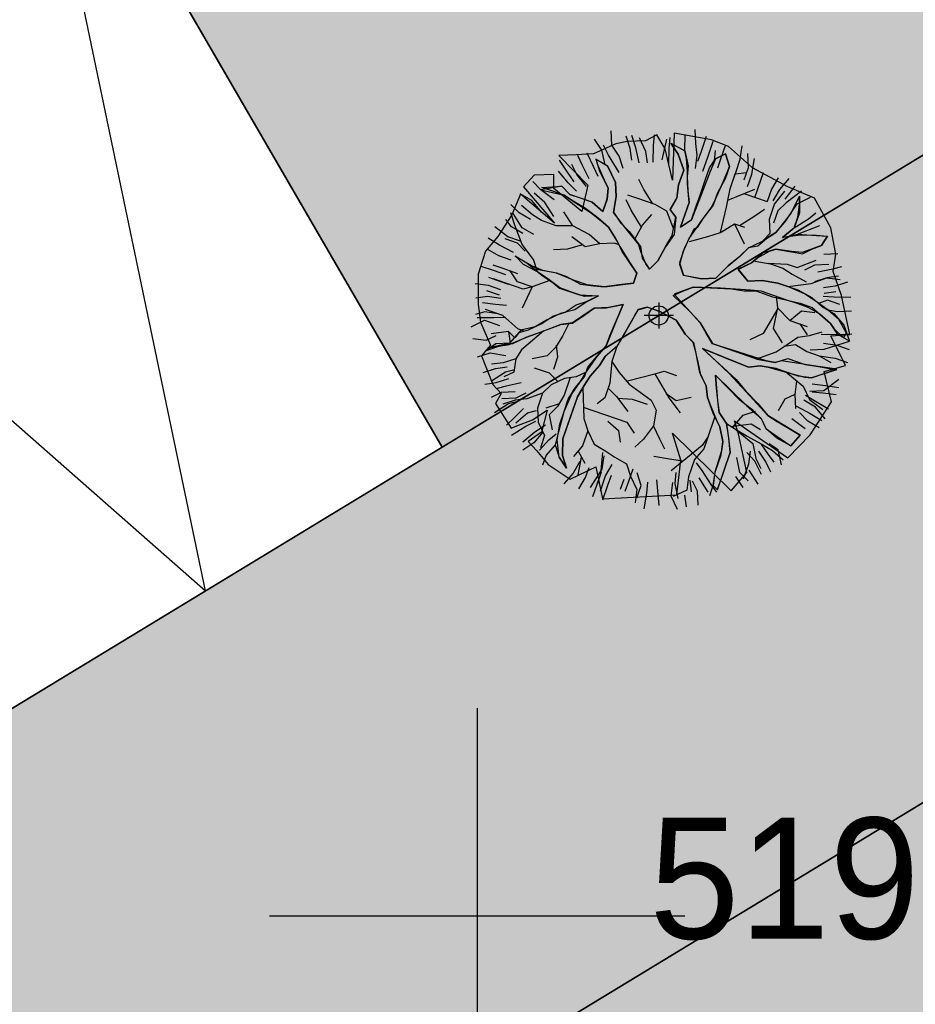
# Model space of a CAD drawing. Header units: millimetres. Extents: x 767170 to 66149698, y -983507 to 2493658.
# Tile 697 of 1056: x 5063778 to 5070248, y -610374 to -603257. Entities that reach past the tile are written whole.
import ezdxf

# ---------------------------------------------------------------- set-up
doc = ezdxf.new("R2010")
doc.units = ezdxf.units.MM
doc.layers.add('(001) Сетка', color=92, linetype='Continuous')
doc.layers.add('(004) Точки рельефа', color=7, linetype='Continuous')
doc.styles.add('D-431', font='txt')

# ---------------------------------------------------------------- blocks, each defined once
blk = doc.blocks.new('Setka')
at = {"layer": '(001) Сетка'}
for p, q in [((0, 1.5), (0, -1.5)), ((-1.5, 0), (1.5, 0))]:
    blk.add_line(p, q, dxfattribs=at)
blk = doc.blocks.new('A$C05d28b1e')
at = {"layer": '(001) Сетка', "xscale": 1000, "yscale": 1000, "zscale": 1000}
blk.add_blockref('Setka', (-115665, -12169), dxfattribs=at)
at = {"layer": '(004) Точки рельефа', "linetype": 'ByBlock', "insert": (-114746.3, -11904.4), "char_height": 875, "attachment_point": 4, "style": 'D-431'}
blk.add_mtext(' 519.00', dxfattribs=at)
blk = doc.blocks.new('AUDIT_I_000527131450-3')
at = {"color": 0, "linetype": 'Continuous'}
for p, q in [((-0.105, 1.993), (0.091, 2.242)), ((0.091, 2.242), (0.05, 2.024)), ((0.469, 2.195), (0.531, 2.211)), ((0.531, 2.055), (0.469, 2.195)), ((0.531, 2.211), (0.656, 2.071)), ((-0.944, 2.024), (-0.788, 2.087)), ((-0.851, 1.683), (-0.944, 2.024)), ((-0.788, 2.087), (-0.695, 1.652)), ((-0.121, 1.916), (-0.105, 1.993)), ((0.05, 2.024), (0.019, 1.869)), ((0.578, 1.993), (0.531, 2.055)), ((0.64, 1.838), (0.578, 1.993)), ((0.656, 2.071), (0.718, 1.916)), ((-0.136, 1.745), (-0.121, 1.916)), ((0.019, 1.869), (-0.028, 1.59)), ((0.718, 1.916), (0.764, 1.761)), ((0.687, 1.725), (0.64, 1.838)), ((0.764, 1.761), (0.811, 1.59)), ((-0.757, 1.59), (-0.851, 1.683)), ((-0.695, 1.652), (-0.509, 1.311)), ((-0.152, 1.466), (-0.136, 1.745)), ((0.687, 1.578), (0.687, 1.725)), ((-0.726, 1.528), (-0.757, 1.59)), ((-0.664, 1.373), (-0.726, 1.528)), ((-0.074, 1.528), (-0.09, 1.419)), ((-0.028, 1.59), (-0.074, 1.528)), ((0.671, 1.404), (0.687, 1.578)), ((0.811, 1.59), (0.826, 1.373)), ((1.339, 1.497), (1.416, 1.59)), ((1.416, 1.59), (1.541, 1.621)), ((1.541, 1.621), (1.509, 1.497)), ((-0.167, 1.373), (-0.152, 1.466)), ((-0.09, 1.419), (-0.105, 0.752)), ((0.653, 1.241), (0.671, 1.404)), ((1.23, 1.279), (1.25, 1.41)), ((1.25, 1.41), (1.339, 1.497)), ((1.509, 1.497), (1.452, 1.32)), ((-1.689, 1.311), (-1.72, 1.373)), ((-1.72, 1.373), (-1.254, 1.373)), ((-1.534, 1.279), (-1.689, 1.311)), ((-1.254, 1.373), (-1.09, 1.297)), ((-1.09, 1.297), (-0.944, 1.217)), ((-0.447, 0.907), (-0.664, 1.373)), ((-0.509, 1.311), (-0.373, 1.056)), ((-0.229, 1.248), (-0.167, 1.373)), ((0.826, 1.373), (0.826, 1.248)), ((1.452, 1.32), (1.354, 1.124)), ((-1.267, 1.27), (-1.534, 1.279)), ((-1.161, 1.248), (-1.267, 1.27)), ((-1.006, 1.155), (-1.161, 1.248)), ((-0.944, 1.217), (-0.851, 1.093)), ((-0.217, 1.015), (-0.229, 1.248)), ((0.656, 1.031), (0.653, 1.241)), ((0.826, 1.248), (0.795, 1.062)), ((1.199, 1.093), (1.23, 1.279)), ((1.354, 1.124), (1.509, 1.217)), ((1.509, 1.217), (1.643, 1.217)), ((1.643, 1.217), (1.789, 1.186)), ((1.789, 1.186), (1.882, 1.155)), ((-0.944, 1.093), (-1.006, 1.155)), ((-0.804, 0.969), (-0.944, 1.093)), ((-0.851, 1.093), (-0.587, 0.969)), ((-0.373, 1.056), (-0.291, 0.871)), ((0.795, 1.062), (0.733, 0.907)), ((1.152, 1.031), (1.199, 1.093)), ((1.542, 1.083), (1.385, 1.031)), ((1.665, 1.124), (1.542, 1.083)), ((1.773, 1.14), (1.665, 1.124)), ((1.882, 1.155), (1.773, 1.14)), ((-0.726, 0.907), (-0.804, 0.969)), ((-0.587, 0.969), (-0.447, 0.907)), ((-0.198, 0.659), (-0.217, 1.015)), ((0.608, 0.903), (0.656, 1.031)), ((1.028, 0.923), (1.152, 1.031)), ((1.308, 0.969), (1.16, 0.881)), ((1.385, 1.031), (1.308, 0.969)), ((-0.602, 0.845), (-0.726, 0.907)), ((-0.499, 0.741), (-0.602, 0.845)), ((-0.291, 0.871), (-0.198, 0.659)), ((0.582, 0.755), (0.608, 0.903)), ((0.733, 0.907), (0.826, 0.752)), ((0.888, 0.814), (0.951, 0.876)), ((0.951, 0.876), (1.028, 0.923)), ((1.16, 0.881), (1.106, 0.783)), ((-0.369, 0.659), (-0.499, 0.741)), ((-0.105, 0.752), (-0.012, 0.643)), ((0.537, 0.594), (0.582, 0.755)), ((0.826, 0.752), (0.888, 0.814)), ((0.982, 0.721), (0.826, 0.628)), ((1.106, 0.783), (0.982, 0.721)), ((-0.295, 0.616), (-0.369, 0.659)), ((-0.167, 0.535), (-0.295, 0.616)), ((-0.012, 0.643), (0.085, 0.528)), ((0.489, 0.433), (0.537, 0.594)), ((0.826, 0.628), (0.64, 0.535)), ((-0.105, 0.41), (-0.167, 0.535)), ((0.085, 0.528), (0.17, 0.369)), ((0.64, 0.535), (0.578, 0.379)), ((-0.043, 0.333), (-0.105, 0.41)), ((0.17, 0.369), (0.282, 0.127)), ((0.454, 0.317), (0.489, 0.433)), ((0.578, 0.379), (0.562, 0.271)), ((0.019, 0.255), (-0.043, 0.333)), ((0.034, 0.147), (0.019, 0.255)), ((0.376, 0.224), (0.454, 0.317)), ((0.562, 0.271), (0.547, 0.162)), ((1.525, 0.224), (1.696, 0.24)), ((1.696, 0.24), (1.867, 0.255)), ((1.867, 0.255), (1.944, 0.255)), ((1.944, 0.255), (2.068, 0.162)), ((0.05, 0.038), (0.034, 0.147)), ((0.282, 0.127), (0.376, 0.224)), ((0.547, 0.162), (0.655, 0.081)), ((0.982, 0.084), (1.261, 0.162)), ((1.261, 0.162), (1.409, 0.211)), ((1.409, 0.211), (1.525, 0.224)), ((2.068, 0.162), (1.975, 0.069)), ((0.05, -0.117), (0.05, 0.038)), ((0.655, 0.081), (0.811, 0.069)), ((0.811, 0.069), (0.982, 0.084)), ((1.199, 0.038), (1.075, -0.055)), ((1.812, 0.06), (1.199, 0.038)), ((1.975, 0.069), (1.812, 0.06)), ((0.968, -0.098), (0.795, -0.148)), ((1.168, -0.148), (0.968, -0.098)), ((1.075, -0.055), (1.385, -0.055)), ((1.385, -0.055), (1.587, -0.148)), ((-0.312, -0.267), (-0.097, -0.226)), ((-0.097, -0.226), (-0.012, -0.21)), ((-0.012, -0.21), (0.05, -0.117)), ((0.609, -0.179), (0.485, -0.241)), ((0.795, -0.148), (0.609, -0.179)), ((1.23, -0.241), (1.168, -0.148)), ((1.385, -0.21), (1.23, -0.241)), ((1.541, -0.241), (1.385, -0.21)), ((1.587, -0.148), (1.727, -0.195)), ((1.727, -0.195), (1.867, -0.257)), ((-0.664, -0.397), (-0.483, -0.299)), ((-0.483, -0.299), (-0.312, -0.267)), ((0.485, -0.241), (0.531, -0.304)), ((0.531, -0.304), (0.64, -0.397)), ((1.727, -0.241), (1.541, -0.241)), ((1.882, -0.366), (1.727, -0.241)), ((1.867, -0.257), (1.944, -0.304)), ((1.944, -0.304), (1.975, -0.49)), ((-2.062, -0.397), (-1.937, -0.49)), ((-1.968, -0.521), (-2.062, -0.397)), ((-0.944, -0.49), (-0.866, -0.459)), ((-0.866, -0.459), (-0.788, -0.428)), ((-0.788, -0.428), (-0.664, -0.397)), ((-0.54, -0.428), (-0.695, -0.49)), ((-0.214, -0.412), (-0.54, -0.428)), ((-0.012, -0.397), (-0.214, -0.412)), ((-0.114, -0.574), (-0.012, -0.397)), ((0.267, -0.366), (0.19, -0.521)), ((0.392, -0.366), (0.267, -0.366)), ((0.485, -0.49), (0.392, -0.366)), ((0.64, -0.397), (0.723, -0.46)), ((0.723, -0.46), (0.86, -0.681)), ((1.975, -0.49), (1.882, -0.366)), ((-1.844, -0.614), (-1.968, -0.521)), ((-1.937, -0.49), (-1.751, -0.552)), ((-1.751, -0.552), (-1.223, -0.552)), ((-1.223, -0.552), (-1.068, -0.521)), ((-1.052, -0.583), (-1.208, -0.629)), ((-1.068, -0.521), (-0.944, -0.49)), ((-0.913, -0.552), (-1.052, -0.583)), ((-0.695, -0.49), (-0.913, -0.552)), ((-0.167, -0.707), (-0.114, -0.574)), ((0.19, -0.521), (0.112, -0.676)), ((0.624, -0.661), (0.485, -0.49)), ((-1.689, -0.629), (-1.844, -0.614)), ((-1.441, -0.645), (-1.689, -0.629)), ((-1.208, -0.629), (-1.441, -0.645)), ((0.112, -0.676), (0.066, -0.878)), ((0.698, -0.741), (0.624, -0.661)), ((0.86, -0.681), (0.982, -0.862)), ((-0.416, -0.893), (-0.292, -0.8)), ((-0.292, -0.8), (-0.167, -0.707)), ((-0.109, -0.805), (-0.258, -0.919)), ((-0.012, -0.707), (-0.109, -0.805)), ((-0.074, -0.924), (-0.012, -0.707)), ((0.795, -0.862), (0.698, -0.741)), ((-0.478, -1.017), (-0.416, -0.893)), ((-0.258, -0.919), (-0.357, -1.064)), ((-0.074, -1.173), (-0.074, -0.924)), ((0.066, -0.878), (0.066, -1.048)), ((0.826, -0.94), (0.795, -0.862)), ((0.982, -0.862), (1.168, -0.893)), ((1.168, -0.893), (1.323, -0.955)), ((-0.616, -1.184), (-0.478, -1.017)), ((0.066, -1.048), (0.081, -1.266)), ((0.888, -1.111), (0.826, -0.94)), ((1.106, -0.986), (0.951, -0.986)), ((0.951, -0.986), (1.013, -1.142)), ((1.23, -1.017), (1.106, -0.986)), ((1.308, -1.095), (1.23, -1.017)), ((1.323, -0.955), (1.478, -1.111)), ((-0.357, -1.064), (-0.478, -1.188)), ((0.951, -1.359), (0.888, -1.111)), ((1.013, -1.142), (1.013, -1.421)), ((1.447, -1.219), (1.308, -1.095)), ((1.478, -1.111), (1.509, -1.266)), ((-0.757, -1.359), (-0.616, -1.184)), ((-0.478, -1.188), (-0.602, -1.297)), ((-0.043, -1.266), (-0.074, -1.173)), ((0.003, -1.421), (-0.043, -1.266)), ((0.081, -1.266), (0.058, -1.427)), ((1.509, -1.266), (1.447, -1.219)), ((-0.903, -1.519), (-0.757, -1.359)), ((-0.602, -1.297), (-0.695, -1.444)), ((0.982, -1.483), (0.951, -1.359)), ((-0.882, -1.514), (-1.006, -1.716)), ((-0.757, -1.576), (-0.882, -1.514)), ((-0.695, -1.444), (-0.804, -1.483)), ((-0.804, -1.483), (-0.757, -1.576)), ((0.081, -1.638), (0.003, -1.421)), ((0.058, -1.427), (0.066, -1.561)), ((0.951, -1.762), (0.982, -1.483)), ((1.013, -1.421), (1.075, -1.545)), ((-1.006, -1.716), (-0.903, -1.519)), ((0.066, -1.561), (0.109, -1.787)), ((1.075, -1.545), (0.951, -1.762)), ((0.109, -1.787), (0.081, -1.638))]:
    blk.add_line(p, q, dxfattribs=at)
blk = doc.blocks.new('darax 2')
at = {"linetype": 'Continuous'}
h = blk.add_hatch(color=96, dxfattribs=at)
h.set_gradient(color1=(8, 126, 2), color2=(13, 201, 3), one_color=1, tint=0.4, name='SPHERICAL')
h.paths.add_polyline_path([(-1457, 1154), (-1549, 933), (-1696, 707), (-1827, 551), (-1905, 308), (-1905, -13), (-1879, -196), (-1775, -439), (-1870, -552), (-1749, -855), (-1662, -951), (-1722, -1055), (-1557, -1316), (-1496, -1290), (-1331, -1229), (-1175, -1125), (-1236, -1359), (-1375, -1455), (-1288, -1550), (-1166, -1698), (-932, -1854), (-662, -1724), (-593, -2062), (190, -2019), (233, -1654), (146, -1368), (763, -1975), (928, -1784), (841, -1376), (798, -1237), (1363, -1628), (1598, -1385), (1823, -1038), (1745, -717), (1971, -656), (1815, -343), (2015, -326), (1928, 82), (1841, 336), (1867, 518), (1815, 796), (1641, 1109), (1363, 1230), (989, 1430), (737, 1656), (555, 1725), (164, 1795), (146, 1300), (68, 1630), (-19, 1777), (-141, 1716), (-332, 1708), (-453, 1682), (-688, 1578), (-871, 1569), (-1053, 1560), (-749, 1248), (-810, 970), (-1105, 1213), (-1105, 1361), (-1314, 1352), (-1427, 1230), (-1097, 848)])
at = {"color": 96, "linetype": 'Continuous', "true_color": 0x047302}
for p, q in [((-493, 1670), (-500, 1819)), ((-240, 1641), (-282, 1772)), ((-56, 1665), (-46, 1778)), ((276, 1608), (278, 1783)), ((390, 1686), (383, 1835)), ((-599, 1618), (-676, 1733)), ((-529, 1565), (-581, 1671)), ((-416, 1555), (-493, 1670)), ((-301, 1633), (-343, 1764)), ((-135, 1604), (-204, 1745)), ((-58, 1490), (-56, 1665)), ((38, 1515), (85, 1733)), ((110, 1637), (120, 1750)), ((205, 1574), (128, 1689)), ((128, 1689), (276, 1608)), ((406, 1563), (390, 1686)), ((450, 1606), (505, 1763)), ((520, 1553), (574, 1710)), ((659, 1534), (705, 1665)), ((860, 1523), (880, 1663)), ((-802, 1455), (-853, 1560)), ((-688, 1445), (-756, 1585)), ((-566, 1461), (-599, 1618)), ((-418, 1380), (-529, 1565)), ((-285, 1510), (-301, 1633)), ((-207, 1483), (-240, 1641)), ((-119, 1482), (-135, 1604)), ((108, 1462), (110, 1637)), ((264, 1407), (205, 1574)), ((276, 1608), (309, 1451)), ((387, 1423), (406, 1563)), ((414, 1502), (450, 1606)), ((589, 1500), (599, 1613)), ((598, 1526), (704, 1577)), ((704, 1577), (746, 1446)), ((947, 1434), (940, 1583)), ((-969, 1395), (-1046, 1510)), ((-864, 1359), (-915, 1465)), ((-733, 1314), (-802, 1455)), ((-619, 1391), (-661, 1523)), ((-661, 1523), (-539, 1452)), ((-374, 1423), (-416, 1555)), ((465, 1396), (520, 1553)), ((536, 1430), (598, 1526)), ((623, 1429), (659, 1534)), ((815, 1392), (860, 1523)), ((981, 1364), (1009, 1530)), ((-953, 1273), (-1056, 1396)), ((-891, 1281), (-969, 1395)), ((-761, 1235), (-864, 1359)), ((-637, 1339), (-688, 1445)), ((-533, 1215), (-619, 1391)), ((-539, 1452), (-454, 1276)), ((210, 1251), (264, 1407)), ((309, 1451), (299, 1337)), ((491, 1300), (536, 1430)), ((746, 1446), (701, 1315)), ((752, 1209), (806, 1366)), ((770, 1262), (815, 1392)), ((806, 1366), (929, 1382)), ((902, 1304), (947, 1434)), ((936, 1233), (981, 1364)), ((1013, 1119), (1104, 1380)), ((-1242, 1197), (-1328, 1286)), ((-866, 1184), (-953, 1273)), ((-454, 1276), (-447, 1127)), ((-158, 1202), (-209, 1308)), ((191, 1111), (210, 1251)), ((299, 1337), (306, 1188)), ((436, 1143), (491, 1300)), ((701, 1315), (620, 1167)), ((1260, 1326), (1189, 1204)), ((1276, 1203), (1374, 1316)), ((-1339, 1085), (-1461, 1156)), ((-1200, 1066), (-1312, 1163)), ((-1103, 1091), (-1242, 1197)), ((-1233, 1223), (-1023, 1238)), ((-1128, 1187), (-1233, 1223)), ((-998, 1142), (-1128, 1187)), ((-1023, 1238), (-936, 1150)), ((-936, 1150), (-806, 1105)), ((-544, 1102), (-533, 1215)), ((-220, 1107), (-324, 1143)), ((-63, 1052), (-158, 1202)), ((306, 1188), (322, 1066)), ((400, 1038), (436, 1143)), ((620, 1167), (575, 1036)), ((715, 1017), (752, 1209)), ((728, 1089), (1014, 1206)), ((898, 1159), (1144, 1074)), ((1189, 1204), (1144, 1074)), ((1205, 1082), (1276, 1203)), ((1222, 1046), (1329, 1185)), ((1434, 1236), (1328, 1098)), ((1504, 1183), (1345, 1062)), ((-1472, 955), (-1559, 1043)), ((-1236, 961), (-1339, 1085)), ((-1105, 916), (-1200, 1066)), ((-902, 1080), (-998, 1142)), ((-781, 1008), (-902, 1080)), ((-806, 1105), (-701, 1069)), ((-701, 1069), (-589, 971)), ((-589, 971), (-544, 1102)), ((-447, 1127), (-475, 961)), ((-291, 985), (-343, 1091)), ((-37, 1043), (-220, 1107)), ((84, 972), (-37, 1043)), ((120, 989), (191, 1111)), ((322, 1066), (276, 935)), ((1168, 890), (1222, 1046)), ((1345, 1062), (1256, 976)), ((1334, 861), (1458, 1052)), ((1396, 957), (1485, 1131)), ((1458, 1052), (1599, 1121)), ((1485, 1131), (1483, 956)), ((-1517, 824), (-1560, 956)), ((-1439, 797), (-1533, 947)), ((-1351, 884), (-1472, 955)), ((-1332, 936), (-1445, 1033)), ((-1237, 874), (-1332, 936)), ((-905, 817), (-1000, 967)), ((-642, 902), (-781, 1008)), ((-475, 961), (-398, 846)), ((-183, 804), (-291, 985)), ((-171, 826), (-73, 939)), ((157, 792), (84, 972)), ((180, 910), (120, 989)), ((276, 935), (231, 804)), ((346, 882), (400, 1038)), ((575, 1036), (468, 898)), ((650, 747), (715, 1017)), ((1002, 918), (1117, 995)), ((1256, 976), (1211, 845)), ((1483, 956), (1429, 799)), ((1579, 894), (1658, 954)), ((-1553, 807), (-1613, 887)), ((-1080, 819), (-1237, 874)), ((-530, 804), (-642, 902)), ((-398, 846), (-312, 758)), ((143, 718), (180, 910)), ((231, 804), (346, 882)), ((468, 898), (406, 802)), ((650, 747), (800, 841)), ((800, 841), (904, 805)), ((800, 841), (902, 630)), ((852, 823), (1002, 918)), ((1175, 741), (1168, 890)), ((1236, 749), (1334, 861)), ((1429, 799), (1579, 894)), ((-1589, 703), (-1727, 809)), ((-1431, 736), (-1553, 807)), ((-1441, 622), (-1517, 824)), ((-1317, 726), (-1439, 797)), ((-905, 817), (-1080, 819)), ((-732, 728), (-905, 817)), ((-619, 630), (-732, 728)), ((-435, 654), (-530, 804)), ((-312, 758), (-191, 599)), ((-251, 679), (-171, 826)), ((371, 785), (272, 585)), ((406, 802), (371, 785)), ((519, 705), (650, 747)), ((1086, 654), (1236, 749)), ((1102, 664), (1175, 741)), ((1429, 799), (1305, 696)), ((1305, 696), (1463, 729)), ((1463, 729), (1700, 822)), ((1463, 729), (1664, 718)), ((-1677, 616), (-1799, 688)), ((-1624, 686), (-1493, 640)), ((-1458, 657), (-1589, 703)), ((-1493, 640), (-1407, 552)), ((-777, 597), (-916, 704)), ((-619, 630), (-777, 597)), ((-470, 637), (-619, 630)), ((-418, 619), (-470, 637)), ((-384, 549), (-435, 654)), ((71, 596), (143, 718)), ((326, 654), (519, 705)), ((946, 586), (1086, 654)), ((1664, 718), (1778, 708)), ((1778, 708), (1715, 612)), ((-1687, 503), (-1809, 574)), ((-1530, 536), (-1677, 616)), ((-1321, 463), (-1441, 622)), ((-961, 573), (-1109, 566)), ((-804, 618), (-961, 573)), ((-229, 320), (-384, 549)), ((-191, 599), (-175, 476)), ((-9, 448), (71, 596)), ((272, 585), (218, 428)), ((857, 500), (946, 586)), ((1102, 532), (979, 428)), ((1234, 574), (1102, 532)), ((1400, 546), (1234, 574)), ((1513, 536), (1400, 546)), ((1715, 612), (1513, 536)), ((1889, 523), (1740, 516)), ((-1557, 457), (-1687, 503)), ((-1426, 412), (-1512, 501)), ((-1512, 501), (-1391, 429)), ((-1391, 429), (-1269, 358)), ((-1278, 332), (-1321, 463)), ((-175, 476), (-98, 362)), ((-98, 362), (-9, 448)), ((218, 428), (260, 297)), ((733, 396), (857, 500)), ((979, 428), (838, 360)), ((1014, 445), (1180, 417)), ((1154, 426), (1355, 415)), ((1180, 417), (1310, 372)), ((1459, 379), (1661, 455)), ((-1742, 346), (-1872, 391)), ((-1750, 407), (-1645, 371)), ((-1611, 301), (-1742, 346)), ((-1645, 371), (-1488, 317)), ((-1489, 229), (-1567, 344)), ((-1278, 332), (-1426, 412)), ((-1183, 269), (-1278, 332)), ((-1269, 358), (-1077, 321)), ((-1077, 321), (-973, 284)), ((-265, 215), (-229, 320)), ((601, 266), (733, 396)), ((838, 360), (941, 236)), ((1310, 372), (1406, 310)), ((1355, 415), (1459, 379)), ((1643, 403), (1537, 352)), ((1792, 410), (1643, 403)), ((1677, 333), (1835, 366)), ((1835, 366), (1931, 391)), ((-1796, 189), (-1936, 208)), ((-1795, 276), (-1717, 249)), ((-1612, 213), (-1743, 258)), ((-1717, 249), (-1586, 204)), ((-1429, 150), (-1612, 213)), ((-1333, 175), (-1489, 229)), ((-1149, 243), (-1333, 175)), ((-1044, 163), (-1183, 269)), ((-973, 284), (-825, 204)), ((-572, 175), (-265, 215)), ((260, 297), (452, 259)), ((452, 259), (601, 266)), ((941, 236), (1090, 243)), ((1090, 243), (1256, 215)), ((1256, 215), (1465, 143)), ((1361, 179), (1606, 211)), ((1406, 310), (1553, 229)), ((1606, 211), (1773, 270)), ((1773, 270), (1641, 228)), ((1895, 286), (1773, 270)), ((1773, 270), (1912, 251)), ((1991, 224), (1859, 182)), ((-1814, 137), (-1683, 92)), ((-1665, 144), (-1796, 189)), ((-1333, 175), (-1440, -51)), ((-1333, 175), (-1429, 150)), ((-888, 109), (-1044, 163)), ((-783, 72), (-888, 109)), ((-825, 204), (-686, 185)), ((-686, 185), (-572, 175)), ((364, 173), (162, 96)), ((652, 161), (364, 173)), ((967, 140), (652, 161)), ((1080, 130), (967, 140)), ((1211, 84), (1080, 130)), ((1106, 121), (1237, 75)), ((1465, 143), (1613, 62)), ((1859, 182), (1736, 166)), ((1867, 121), (1744, 104)), ((-1929, 59), (-1806, 75)), ((-1720, -13), (-1859, 6)), ((-1806, 75), (-1666, 56)), ((-872, -14), (-740, 28)), ((-634, 79), (-783, 72)), ((-740, 28), (-634, 79)), ((0, 10), (0, -264)), ((162, 96), (438, -204)), ((1341, 39), (1211, 84)), ((1237, 75), (1253, -47)), ((1472, -6), (1341, 39)), ((1613, 62), (1725, -35)), ((1779, 34), (1686, -2)), ((1735, 78), (1849, 68)), ((1909, -11), (1779, 34)), ((1849, 68), (2024, 66)), ((-1834, -90), (-1931, -116)), ((-1695, -110), (-1834, -90)), ((-1642, -128), (-1825, -64)), ((-1606, -23), (-1720, -13)), ((-1118, -134), (-986, -91)), ((-986, -91), (-872, -14)), ((-680, -51), (-909, -206)), ((-531, -44), (-680, -51)), ((-373, -11), (-531, -44)), ((-517, -342), (-373, -11)), ((-216, -65), (-440, -456)), ((-120, -40), (-216, -65)), ((11, -85), (-120, -40)), ((185, -175), (11, -85)), ((1257, -52), (1101, -317)), ((1253, -47), (1207, -265)), ((1253, -47), (1383, -180)), ((1383, -180), (1506, -77)), ((1576, -42), (1472, -6)), ((1506, -77), (1646, -96)), ((1698, -114), (1576, -42)), ((1725, -35), (1847, -107)), ((1882, -90), (1786, -71)), ((2031, -83), (1882, -90)), ((-1976, -246), (-1835, -178)), ((-1739, -153), (-1914, -151)), ((-1835, -178), (-1679, -232)), ((-1623, -147), (-1739, -153)), ((-1487, -269), (-1642, -128)), ((-1232, -211), (-1118, -134)), ((-909, -206), (-1031, -222)), ((155, -127), (-155, -127)), ((279, -325), (185, -175)), ((438, -204), (566, -424)), ((1383, -180), (1565, -243)), ((1811, -211), (1698, -114)), ((1847, -107), (1950, -230)), ((-1583, -295), (-1767, -319)), ((-1567, -417), (-1470, -305)), ((-1421, -292), (-1487, -269)), ((-1470, -305), (-1373, -279)), ((-1212, -290), (-1445, -489)), ((-1233, -299), (-1400, -358)), ((-1373, -279), (-1232, -211)), ((-1031, -222), (-1233, -299)), ((-946, -211), (-1015, -345)), ((1207, -265), (1301, -415)), ((1487, -216), (1564, -331)), ((1590, -340), (1722, -298)), ((1888, -326), (1811, -211)), ((1950, -230), (2010, -397)), ((-1960, -369), (-1820, -388)), ((-1820, -388), (-1715, -337)), ((-1400, -358), (-1541, -426)), ((-1015, -345), (-1087, -466)), ((-553, -446), (-517, -342)), ((365, -413), (279, -325)), ((391, -510), (365, -413)), ((1101, -317), (960, -385)), ((1353, -433), (1468, -356)), ((1468, -356), (1590, -340)), ((1713, -324), (1888, -326)), ((1878, -439), (2010, -397)), ((1888, -326), (2037, -319)), ((2010, -397), (1888, -326)), ((-1830, -502), (-1716, -424)), ((-1699, -459), (-1830, -502)), ((-1716, -424), (-1567, -417)), ((-1541, -426), (-1699, -459)), ((-1445, -489), (-1508, -584)), ((-1087, -466), (-1175, -553)), ((-1062, -563), (-1078, -440)), ((-651, -559), (-553, -446)), ((-440, -456), (-563, -560)), ((-440, -456), (-494, -613)), ((432, -729), (391, -510)), ((948, -674), (461, -476)), ((461, -476), (816, -803)), ((566, -424), (880, -533)), ((1072, -570), (1239, -511)), ((1239, -511), (1353, -433)), ((1318, -450), (1441, -434)), ((1441, -434), (1562, -506)), ((1562, -506), (1693, -551)), ((1597, -489), (1746, -482)), ((1738, -420), (1878, -439)), ((1746, -482), (1878, -439)), ((1878, -439), (2008, -485)), ((-1910, -562), (-1778, -520)), ((-1778, -520), (-1612, -548)), ((-1508, -584), (-1639, -626)), ((-1508, -584), (-1527, -724)), ((-1175, -553), (-1333, -586)), ((-1107, -694), (-1062, -563)), ((-748, -672), (-651, -559)), ((-563, -560), (-625, -655)), ((-494, -613), (-514, -840)), ((-494, -613), (-416, -728)), ((880, -533), (1037, -587)), ((1011, -578), (1072, -570)), ((1037, -587), (1229, -624)), ((1229, -624), (1360, -582)), ((1360, -582), (1543, -645)), ((1693, -551), (1859, -579)), ((1693, -551), (1814, -622)), ((1859, -579), (1989, -624)), ((-1851, -729), (-1719, -687)), ((-1764, -817), (-1614, -723)), ((-1639, -626), (-1762, -642)), ((-1719, -687), (-1596, -670)), ((-1527, -724), (-1632, -775)), ((-1614, -723), (-1518, -698)), ((-1151, -737), (-1308, -683)), ((-766, -724), (-872, -775)), ((-784, -776), (-748, -672)), ((-625, -655), (-723, -768)), ((-41, -741), (56, -716)), ((56, -716), (186, -761)), ((1071, -658), (948, -674)), ((1237, -686), (1071, -658)), ((1315, -713), (1237, -686)), ((1472, -767), (1315, -713)), ((1341, -722), (1523, -873)), ((1543, -645), (1683, -665)), ((1683, -665), (1875, -702)), ((1875, -702), (1743, -744)), ((-1712, -835), (-1580, -793)), ((-1065, -825), (-1151, -737)), ((-994, -791), (-1135, -859)), ((-933, -783), (-996, -966)), ((-872, -775), (-994, -791)), ((-882, -889), (-784, -776)), ((-723, -768), (-785, -864)), ((-416, -728), (-313, -851)), ((-330, -816), (-41, -741)), ((-41, -741), (105, -996)), ((500, -870), (432, -729)), ((857, -1022), (597, -757)), ((597, -757), (621, -1028)), ((816, -803), (919, -927)), ((1454, -819), (1435, -959)), ((1611, -786), (1472, -767)), ((1743, -744), (1611, -786)), ((1741, -919), (1900, -798)), ((-1834, -851), (-1712, -835)), ((-1607, -872), (-1704, -897)), ((-1512, -934), (-1661, -941)), ((-1450, -838), (-1607, -872)), ((-1135, -859), (-1224, -946)), ((-953, -1010), (-882, -889)), ((-785, -864), (-857, -985)), ((-801, -891), (-789, -1213)), ((-514, -840), (-568, -997)), ((-532, -893), (-446, -981)), ((-313, -851), (-79, -1020)), ((516, -992), (500, -870)), ((919, -927), (1049, -1060)), ((1523, -873), (1591, -1013)), ((1592, -926), (1741, -919)), ((1619, -848), (1759, -867)), ((1759, -867), (1899, -886)), ((-1661, -941), (-1766, -992)), ((-1653, -1002), (-1504, -995)), ((-1513, -1021), (-1645, -1064)), ((-1583, -1056), (-1487, -1030)), ((-1390, -1005), (-1513, -1021)), ((-1504, -995), (-1398, -944)), ((-1224, -946), (-1390, -1005)), ((-1224, -946), (-1278, -1103)), ((-996, -966), (-1068, -1088)), ((-998, -1141), (-953, -1010)), ((-857, -985), (-902, -1116)), ((-568, -997), (-648, -1058)), ((-446, -981), (-325, -1140)), ((-432, -999), (-280, -1009)), ((-280, -1009), (-123, -1064)), ((-79, -1020), (-28, -1126)), ((79, -951), (183, -1023)), ((105, -996), (226, -1155)), ((183, -1023), (341, -990)), ((575, -1159), (516, -992)), ((621, -1028), (637, -1151)), ((995, -1129), (857, -1022)), ((1329, -1010), (1258, -1132)), ((1435, -959), (1329, -1010)), ((1435, -959), (1442, -1108)), ((1652, -1093), (1530, -1021)), ((1548, -969), (1670, -1041)), ((1591, -1013), (1730, -1120)), ((1732, -945), (1618, -935)), ((1872, -964), (1732, -945)), ((-1733, -1150), (-1583, -1056)), ((-1427, -1110), (-1515, -1196)), ((-1383, -1154), (-1287, -1129)), ((-1278, -1103), (-1271, -1252)), ((-1059, -1062), (-1190, -1104)), ((-1068, -1088), (-1156, -1174)), ((-1044, -1272), (-998, -1141)), ((-902, -1116), (-947, -1247)), ((-795, -1094), (-335, -1254)), ((-28, -1126), (-56, -1292)), ((890, -1180), (1021, -1138)), ((1082, -1217), (995, -1129)), ((1049, -1060), (1152, -1183)), ((1451, -1082), (1598, -1162)), ((1755, -1216), (1652, -1093)), ((1670, -1041), (1791, -1112)), ((-1515, -1196), (-1603, -1283)), ((-1507, -1258), (-1383, -1154)), ((-1402, -1294), (-1297, -1242)), ((-1156, -1174), (-1123, -1332)), ((-789, -1213), (-747, -1345)), ((-536, -1243), (-424, -1340)), ((592, -1194), (511, -1430)), ((644, -1300), (575, -1159)), ((637, -1151), (714, -1266)), ((777, -1307), (890, -1180)), ((1133, -1323), (1082, -1217)), ((1152, -1183), (1248, -1246)), ((1248, -1246), (1369, -1317)), ((1405, -1212), (1544, -1319)), ((1571, -1241), (1485, -1152)), ((1693, -1312), (1571, -1241)), ((1598, -1162), (1720, -1234)), ((-1552, -1388), (-1402, -1294)), ((-1307, -1356), (-1192, -1279)), ((-1271, -1252), (-1203, -1392)), ((-1072, -1438), (-1044, -1272)), ((-947, -1247), (-1011, -1429)), ((-747, -1345), (-802, -1502)), ((-747, -1345), (-679, -1486)), ((-424, -1340), (-408, -1463)), ((-335, -1254), (-258, -1368)), ((-56, -1292), (-162, -1431)), ((12, -1433), (-56, -1292)), ((677, -1458), (644, -1300)), ((714, -1266), (738, -1450)), ((714, -1266), (809, -1328)), ((762, -1297), (976, -1269)), ((809, -1328), (931, -1399)), ((818, -1333), (991, -1479)), ((976, -1269), (1072, -1331)), ((1245, -1421), (1133, -1323)), ((1369, -1317), (1491, -1388)), ((-1431, -1460), (-1307, -1356)), ((-1220, -1357), (-1317, -1470)), ((-1257, -1549), (-1159, -1437)), ((-1203, -1392), (-1248, -1523)), ((-1159, -1437), (-1080, -1376)), ((-1048, -1621), (-1072, -1438)), ((-1011, -1429), (-1013, -1604)), ((-162, -1431), (-251, -1517)), ((64, -1538), (12, -1433)), ((520, -1403), (458, -1499)), ((511, -1430), (475, -1534)), ((738, -1450), (754, -1572)), ((931, -1399), (1079, -1480)), ((1393, -1501), (1245, -1421)), ((1491, -1388), (1393, -1501)), ((-1317, -1470), (-1432, -1547)), ((-1090, -1490), (-1188, -1602)), ((-802, -1502), (-899, -1614)), ((-679, -1486), (-557, -1557)), ((-557, -1557), (-462, -1620)), ((458, -1499), (131, -1766)), ((475, -1534), (377, -1647)), ((658, -1597), (677, -1458)), ((964, -1557), (945, -1697)), ((991, -1479), (1024, -1637)), ((1156, -1594), (1079, -1480)), ((1079, -1480), (1200, -1551)), ((1261, -1543), (1166, -1481)), ((1200, -1551), (1313, -1649)), ((1295, -1701), (1261, -1543)), ((-1188, -1602), (-1224, -1707)), ((-971, -1736), (-1048, -1621)), ((-1013, -1604), (-971, -1736)), ((-850, -1558), (-778, -1686)), ((-849, -1807), (-814, -1622)), ((-593, -1574), (-613, -1801)), ((-595, -1749), (-576, -1609)), ((-462, -1620), (-340, -1691)), ((115, -1644), (-51, -1615)), ((255, -1663), (115, -1644)), ((377, -1647), (314, -1830)), ((594, -1780), (658, -1597)), ((754, -1572), (709, -1703)), ((856, -1783), (823, -1626)), ((1015, -1663), (929, -1574)), ((1024, -1637), (1076, -1742)), ((1051, -1558), (1129, -1673)), ((1216, -1674), (1156, -1594)), ((-830, -1668), (-901, -1789)), ((-771, -1835), (-734, -1730)), ((-719, -1940), (-595, -1749)), ((-561, -1820), (-489, -1698)), ((-340, -1691), (-298, -1823)), ((-316, -1875), (-271, -1744)), ((394, -1682), (454, -1761)), ((454, -1761), (549, -1911)), ((709, -1703), (673, -1808)), ((945, -1697), (891, -1854)), ((1047, -1908), (953, -1758)), ((1084, -1804), (1015, -1663)), ((1129, -1673), (1180, -1778)), ((-901, -1789), (-999, -1902)), ((-842, -1956), (-771, -1835)), ((-649, -1906), (-604, -1775)), ((-613, -1801), (-649, -1906)), ((-615, -1976), (-561, -1820)), ((-535, -1916), (-499, -1812)), ((-369, -1857), (-405, -1961)), ((-298, -1823), (-230, -1963)), ((-186, -1920), (-228, -1788)), ((4, -2132), (-19, -1861)), ((173, -1898), (183, -1784)), ((314, -1830), (295, -1969)), ((347, -1987), (331, -1865)), ((522, -1989), (427, -1840)), ((575, -1920), (594, -1780)), ((673, -1808), (618, -1964)), ((890, -1941), (812, -1827)), ((943, -1872), (856, -1783)), ((-694, -2037), (-649, -1906)), ((-590, -2073), (-535, -1916)), ((-353, -1979), (-316, -1875)), ((-230, -1963), (-249, -2103)), ((-231, -2051), (-186, -1920)), ((-125, -2000), (-115, -1886)), ((147, -1889), (128, -2029)), ((295, -1969), (154, -2038)), ((206, -2056), (173, -1898)), ((408, -1979), (357, -1874)), ((539, -2025), (575, -1920)), ((549, -1911), (609, -1990)), ((-154, -2165), (-125, -2000)), ((128, -2029), (196, -2169)), ((293, -2144), (277, -2022)), ((415, -2128), (408, -1979))]:
    blk.add_line(p, q, dxfattribs=at)
at = {"linetype": 'Continuous'}
for p, q in [((-19, 1777), (-141, 1716)), ((68, 1630), (-19, 1777)), ((164, 1795), (146, 1300)), ((555, 1725), (164, 1795)), ((-453, 1682), (-688, 1578)), ((-332, 1708), (-453, 1682)), ((-141, 1716), (-332, 1708)), ((737, 1656), (555, 1725)), ((-871, 1569), (-1053, 1560)), ((-1053, 1560), (-749, 1248)), ((-688, 1578), (-871, 1569)), ((146, 1300), (68, 1630)), ((989, 1430), (737, 1656)), ((-1314, 1352), (-1427, 1230)), ((-1105, 1361), (-1314, 1352)), ((-1105, 1213), (-1105, 1361)), ((1363, 1230), (989, 1430)), ((-749, 1248), (-810, 970)), ((-1457, 1154), (-1549, 933)), ((-1097, 848), (-1457, 1154)), ((-1427, 1230), (-1097, 848)), ((-810, 970), (-1105, 1213)), ((1641, 1109), (1363, 1230)), ((1815, 796), (1641, 1109)), ((-1549, 933), (-1696, 707)), ((1867, 518), (1815, 796)), ((-1696, 707), (-1827, 551)), ((-1827, 551), (-1905, 308)), ((1841, 336), (1867, 518)), ((1928, 82), (1841, 336)), ((-1905, 308), (-1905, -13)), ((2015, -326), (1928, 82)), ((-1905, -13), (-1879, -196)), ((-1879, -196), (-1775, -439)), ((1815, -343), (2015, -326)), ((1971, -656), (1815, -343)), ((-1775, -439), (-1870, -552)), ((-1870, -552), (-1749, -855)), ((1745, -717), (1971, -656)), ((1823, -1038), (1745, -717)), ((-1749, -855), (-1662, -951)), ((-1662, -951), (-1722, -1055)), ((1598, -1385), (1823, -1038)), ((-1722, -1055), (-1557, -1316)), ((-1331, -1229), (-1175, -1125)), ((-1175, -1125), (-1236, -1359)), ((-1496, -1290), (-1331, -1229)), ((841, -1376), (798, -1237)), ((798, -1237), (1363, -1628)), ((-1557, -1316), (-1496, -1290)), ((-1236, -1359), (-1375, -1455)), ((233, -1654), (146, -1368)), ((146, -1368), (763, -1975)), ((928, -1784), (841, -1376)), ((1363, -1628), (1598, -1385)), ((-1375, -1455), (-1288, -1550)), ((-1288, -1550), (-1166, -1698)), ((190, -2019), (233, -1654)), ((-1166, -1698), (-932, -1854)), ((-932, -1854), (-662, -1724)), ((-662, -1724), (-593, -2062)), ((763, -1975), (928, -1784)), ((-593, -2062), (190, -2019))]:
    blk.add_line(p, q, dxfattribs=at)
at = {"color": 96, "linetype": 'Continuous', "true_color": 0x047302}
blk.add_circle((0, -127), 101, dxfattribs=at)
at = {"color": 96, "true_color": 0x047302, "extrusion": (0, 0, -1), "xscale": 890.7344820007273, "yscale": 890.7344820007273, "zscale": -890.7344820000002, "rotation": 109.1034407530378}
blk.add_blockref('AUDIT_I_000527131450-3', (36, -117), dxfattribs=at)
blk = doc.blocks.new('A$C49283f3b')
at = {"true_color": 0x00e000, "transparency": 33554687}
h = blk.add_hatch(color=92, dxfattribs=at)
h.dxf.hatch_style = 1
h.paths.add_polyline_path([(23685, 12052.8), (23400.2, 12521.5), (22854.1, 13420.1), (22683.2, 13316.3), (23098.7, 12632.6), (16347.5, 8530), (15932, 9213.6), (12000.9, 6824.8), (11793.2, 7166.6), (0, 0), (-1454.1, 2392.8), (-3867.4, 926.3), (-1459.7, -3227.4)], flags=17)
h = blk.add_hatch(color=92, dxfattribs=at)
h.dxf.hatch_style = 1
edge = h.paths.add_edge_path(flags=17)
edge.add_line((-16562.6, -17085.9), (10563.9, -601.5))
edge.add_arc((12121.8, -3165.2), 3000, 28.27379, 121.28657, ccw=False)
edge.add_line((14763.9, -1744.1), (18575, -8829.8))
edge.add_line((18575, -8829.8), (9560, -13678.6))
edge.add_line((9560, -13678.6), (5875.5, -7493.9))
edge.add_line((5875.5, -7493.9), (-9072.9, -16399.1))
edge.add_line((-9072.9, -16399.1), (-5388.2, -22584.3))
edge.add_line((-5388.2, -22584.3), (-14106.6, -27434.6))
edge.add_line((-14106.6, -27434.6), (-17626.2, -21108.1))
edge.add_arc((-15004.6, -19649.6), 3000, 121.28657, 209.08846, ccw=False)

msp = doc.modelspace()

# ---------------------------------------------------------------- hatches: boundary and pattern name
at = {"true_color": 0x939598}
h = msp.add_hatch(color=252, dxfattribs=at)
h.dxf.hatch_style = 1
edge = h.paths.add_edge_path(flags=16)
edge.add_line((5023708.6, -594051.74), (5011051.61, -601743.25))
edge.add_arc((5009493.66, -599179.51), 3000, 211.28657, 301.28657, ccw=False)
edge.add_line((5006929.91, -600737.47), (4992991.9, -577801.35))
edge.add_arc((4995555.64, -576243.39), 3000, 121.28657, 211.28657, ccw=False)
edge.add_line((4993997.69, -573679.65), (5007535.03, -565453.16))
edge.add_arc((5009092.99, -568016.9), 3000, 29.088455, 121.28657, ccw=False)
edge.add_line((5011714.6, -566558.42), (5019388.96, -580353.06))
edge.add_line((5019388.96, -580353.06), (5020361.99, -582102.09))
edge.add_line((5020361.99, -582102.09), (5022308.06, -585600.14))
edge.add_line((5022308.06, -585600.14), (5023281.1, -587349.17))
edge.add_line((5023281.1, -587349.17), (5024772.25, -590029.52))
edge.add_arc((5022150.64, -591488), 3000, -58.71343, 29.088455, ccw=False)
edge = h.paths.add_edge_path(flags=16)
edge.add_line((5083053.35, -604862.94), (5091159.4, -619934.02))
edge.add_arc((5088517.31, -621355.08), 3000, -61.72623, 28.27377, ccw=False)
edge.add_line((5089938.37, -623997.16), (5062215.1, -638908.24))
edge.add_arc((5060794.04, -636266.15), 3000, 209.088455, 298.27377, ccw=False)
edge.add_line((5058172.43, -637724.63), (5050663.25, -624226.89))
edge.add_arc((5053284.86, -622768.41), 3000, 121.28657, 209.088455, ccw=False)
edge.add_line((5051726.9, -620204.67), (5078853.32, -603720.26))
edge.add_arc((5080411.27, -606284), 3000, 28.27377, 121.28657, ccw=False)
edge = h.paths.add_edge_path(flags=16)
edge.add_line((5119460.31, -604792.73), (5114069.3, -595313.39))
edge.add_line((5114069.3, -595313.39), (5110127.26, -588381.85))
edge.add_arc((5112735.03, -586898.78), 3000, 120.099397, 209.6274, ccw=False)
edge.add_line((5111230.53, -584303.31), (5134657.29, -570723.62))
edge.add_arc((5136161.8, -573319.09), 3000, 29.878037, 120.099397, ccw=False)
edge.add_line((5138763.06, -571824.62), (5141629.68, -576814.25))
edge.add_line((5141629.68, -576814.25), (5144200.53, -581289.05))
edge.add_line((5144200.53, -581289.05), (5146126.62, -584641.6))
edge.add_arc((5143525.35, -586136.06), 3000, -59.036343, 29.878037, ccw=False)
edge.add_line((5145068.83, -588708.55), (5133515.03, -595640.8))
edge.add_arc((5135058.51, -598213.28), 3000, 120.963657, 150.600522)
edge.add_line((5132444.86, -596740.59), (5129319.04, -602288.16))
edge.add_arc((5126705.38, -600815.47), 3000, 298.27377, 330.600522, ccw=False)
edge.add_line((5128126.44, -603457.55), (5123489.14, -605951.74))
edge.add_arc((5122068.09, -603309.65), 3000, 209.6274, 298.27377, ccw=False)
edge = h.paths.add_edge_path(flags=16)
edge.add_line((5104948.51, -512967.11), (5109958.55, -521687.58))
edge.add_line((5109958.55, -521687.58), (5113442.83, -527752.3))
edge.add_line((5113442.83, -527752.3), (5117900.19, -535510.76))
edge.add_arc((5115298.92, -537005.23), 3000, -59.410366, 29.878037, ccw=False)
edge.add_line((5116825.58, -539587.73), (5108211.96, -544679.71))
edge.add_line((5108211.96, -544679.71), (5104139.23, -547087.32))
edge.add_line((5104139.23, -547087.32), (5093778.56, -553212.07))
edge.add_line((5093778.56, -553212.07), (5095855.99, -556630.65))
edge.add_line((5095855.99, -556630.65), (5104998.8, -551225.84))
edge.add_arc((5106525.46, -553808.34), 3000, 30.603626, 120.589661, ccw=False)
edge.add_line((5109107.59, -552281.05), (5111575.02, -556453.8))
edge.add_line((5111575.02, -556453.8), (5114993.09, -554376.68))
edge.add_line((5114993.09, -554376.68), (5112551.3, -550246.14))
edge.add_arc((5115133.8, -548719.48), 3000, 120.589634, 210.589634, ccw=False)
edge.add_line((5113607.14, -546136.98), (5118754.2, -543094.27))
edge.add_arc((5120280.86, -545676.78), 3000, 29.878037, 120.589634, ccw=False)
edge.add_line((5122882.13, -544182.31), (5129098.76, -555002.96))
edge.add_line((5129098.76, -555002.96), (5123414.22, -558268.81))
edge.add_line((5123414.22, -558268.81), (5125492.13, -561688.17))
edge.add_line((5125492.13, -561688.17), (5131091.38, -558471.31))
edge.add_line((5131091.38, -558471.31), (5133781.47, -563153.68))
edge.add_arc((5131180.21, -564648.14), 3000, -59.900603, 29.878037, ccw=False)
edge.add_line((5132684.71, -567243.61), (5104161.64, -583777.46))
edge.add_line((5104161.64, -583777.46), (5107816.03, -589791.04))
edge.add_line((5107816.03, -589791.04), (5106690.95, -590430.89))
edge.add_line((5106690.95, -590430.89), (5115866.46, -606564.75))
edge.add_arc((5113258.69, -608047.83), 3000, -61.72623, 29.6274, ccw=False)
edge.add_line((5114679.74, -610689.91), (5098745.31, -619260.31))
edge.add_arc((5097324.26, -616618.23), 3000, 208.27377, 298.27377, ccw=False)
edge.add_line((5094682.17, -618039.28), (5086159.36, -602193.32))
edge.add_arc((5088801.44, -600772.26), 3000, 120.099397, 208.27377, ccw=False)
edge.add_line((5087296.93, -598176.79), (5089797.86, -596727.09))
edge.add_line((5089797.86, -596727.09), (5087872.49, -593558.75))
edge.add_line((5087872.49, -593558.75), (5063410.69, -608423.9))
edge.add_line((5063410.69, -608423.9), (5049977.64, -616587.01))
edge.add_arc((5048419.68, -614023.27), 3000, 209.088478, 301.28657, ccw=False)
edge.add_line((5045798.07, -615481.75), (5034604.8, -595361.87))
edge.add_arc((5037226.41, -593903.39), 3000, 120.589634, 209.088455, ccw=False)
edge.add_line((5035699.76, -591320.89), (5046322.96, -585040.94))
edge.add_arc((5047657.97, -587727.53), 3000, 30.589658, 116.423367, ccw=False)
edge.add_line((5050240.47, -586200.87), (5053470.69, -591665.14))
edge.add_line((5053470.69, -591665.14), (5056966.99, -589638.46))
edge.add_line((5056966.99, -589638.46), (5053703.67, -584198.45))
edge.add_arc((5056266.31, -582638.67), 3000, 120.589634, 211.327181, ccw=False)
edge.add_line((5054739.65, -580056.17), (5067056.79, -572784.05))
edge.add_line((5067056.79, -572784.05), (5064979.36, -569365.47))
edge.add_line((5064979.36, -569365.47), (5052568.79, -576702.04))
edge.add_line((5052568.79, -576702.04), (5040421.9, -583882.72))
edge.add_line((5040421.9, -583882.72), (5033889.81, -587744.19))
edge.add_arc((5032363.15, -585161.69), 3000, 209.088455, 300.589634, ccw=False)
edge.add_line((5029741.54, -586620.17), (5017029.48, -563770.27))
edge.add_arc((5019651.09, -562311.79), 3000, 120.054821, 209.088455, ccw=False)
edge.add_line((5018148.6, -559715.15), (5035050.78, -549935.1))
edge.add_line((5035050.78, -549935.1), (5055655.83, -538012.47))
edge.add_arc((5057158.31, -540609.11), 3000, 31.28657, 120.054821, ccw=False)
edge.add_line((5059722.05, -539051.15), (5062993.86, -544435.17))
edge.add_line((5062993.86, -544435.17), (5071966.95, -538982.32))
edge.add_line((5071966.95, -538982.32), (5068879.39, -533901.49))
edge.add_arc((5071443.13, -532343.53), 3000, 120.054821, 211.28657, ccw=False)
edge.add_line((5069940.65, -529746.89), (5097130.07, -514014.36))
edge.add_line((5097130.07, -514014.36), (5100844.76, -511864.94))
edge.add_arc((5102347.25, -514461.58), 3000, 29.878037, 120.054821, ccw=False)
edge = h.paths.add_edge_path(flags=16)
edge.add_line((5102002.44, -702025.69), (5090386.08, -711565.34))
edge.add_arc((5088482.14, -709246.93), 3000, 216.04662, 309.393717, ccw=False)
edge.add_line((5086056.53, -711012.26), (5082519.84, -706152.74))
edge.add_arc((5084945.45, -704387.41), 3000, 129.393717, 216.04662, ccw=False)
edge.add_line((5083041.51, -702069), (5094386.69, -692752.05))
edge.add_arc((5096290.63, -695070.46), 3000, 39.393717, 129.393717, ccw=False)
edge.add_line((5098609.04, -693166.53), (5102416.91, -697803.35))
edge.add_arc((5100098.5, -699707.28), 3000, -50.606283, 39.393717, ccw=False)
edge = h.paths.add_edge_path()
edge.add_arc((5143525.35, -586136.06), 7000, 300.963657, 389.878037)
edge.add_line((5149594.97, -582648.98), (5140723.46, -567207.27))
edge.add_line((5140723.46, -567207.27), (5111792.88, -516850.78))
edge.add_arc((5114394.14, -515356.32), 3000, 119.878037, 209.878037, ccw=False)
edge.add_line((5112899.68, -512755.05), (5117083.12, -510351.6))
edge.add_line((5117083.12, -510351.6), (5115047.42, -506908))
edge.add_line((5115047.42, -506908), (5110444.37, -509552.52))
edge.add_arc((5108949.9, -506951.26), 3000, 228.679871, 299.878037, ccw=False)
edge.add_arc((5102347.25, -514461.58), 7000, 48.679871, 120.054821)
edge.add_line((5098841.45, -508402.75), (5011750.14, -558796.11))
edge.add_line((5011750.14, -558796.11), (4991368.22, -571181.97))
edge.add_line((4991368.22, -571181.97), (4986625.3, -574064.19))
edge.add_line((4986625.3, -574064.19), (5003229.88, -601388.36))
edge.add_line((5003229.88, -601388.36), (5003679.22, -602127.79))
edge.add_arc((5009661.29, -598492.56), 7000, 211.28657, 301.28657)
edge.add_line((5013296.52, -604474.62), (5025214.6, -597232.14))
edge.add_arc((5026772.56, -599795.88), 3000, 29.088455, 121.28657, ccw=False)
edge.add_line((5029394.17, -598337.4), (5031112.52, -601426.14))
edge.add_arc((5028490.91, -602884.62), 3000, -60.911545, 29.088455, ccw=False)
edge.add_line((5029949.39, -605506.23), (5027327.78, -606964.71))
edge.add_line((5027327.78, -606964.71), (5044829.51, -638424.04))
edge.add_line((5044829.51, -638424.04), (5046768.68, -637345.22))
edge.add_arc((5048227.16, -639966.83), 3000, 15.949142, 119.088455, ccw=False)
edge.add_line((5051111.68, -639142.48), (5056747.37, -658886.99))
edge.add_line((5056747.37, -658886.99), (5077182.73, -709015.8))
edge.add_line((5077182.73, -709015.8), (5102438.15, -743717.49))
edge.add_arc((5100012.54, -745482.82), 3000, -46.417977, 36.04662, ccw=False)
edge.add_line((5102080.72, -747655.99), (5110849.13, -739311.19))
edge.add_arc((5108780.92, -737138.05), 3000, 216.04662, 313.582833, ccw=False)
edge.add_line((5106355.31, -738903.38), (5091951.02, -719111.47))
edge.add_arc((5094376.63, -717346.14), 3000, 129.393717, 216.04662, ccw=False)
edge.add_line((5092472.7, -715027.73), (5133909.14, -681006.43))
edge.add_line((5133909.14, -681006.43), (5135174.86, -682548.2))
edge.add_line((5135174.86, -682548.2), (5138272.08, -680012.3))
edge.add_line((5138272.08, -680012.3), (5120497.97, -658368.9))
edge.add_line((5120497.97, -658368.9), (5090358.64, -683120.09))
edge.add_line((5090358.64, -683120.09), (5092262.58, -685438.49))
edge.add_arc((5089944.17, -687342.43), 3000, -50.606283, 39.393717, ccw=False)
edge.add_line((5091848.11, -689660.84), (5082949.52, -696968.59))
edge.add_arc((5081045.59, -694650.18), 3000, 202.178608, 309.393717, ccw=False)
edge.add_line((5078267.55, -695782.66), (5062318.03, -656657.79))
edge.add_arc((5065096.06, -655525.3), 3000, 165.441673, 202.178608, ccw=False)
edge.add_line((5062192.38, -654771.21), (5065276.99, -642893.81))
edge.add_arc((5068180.67, -643647.91), 3000, 118.27377, 165.441673, ccw=False)
edge.add_line((5066759.61, -641005.82), (5129510.67, -607254.91))
edge.add_arc((5125247.5, -599328.66), 9000, 298.27377, 330.600522)
edge.add_line((5133088.46, -603746.72), (5135410.25, -599626.12))
edge.add_arc((5138023.91, -601098.81), 3000, 120.963657, 150.600522, ccw=False)
edge.add_line((5136480.43, -598526.33), (5147126.81, -592138.52))

# ---------------------------------------------------------------- block references
msp.add_blockref('A$C49283f3b', (5068289.46, -603118.8))

# ---------------------------------------------------------------- next in the draw order: block references
at = {"color": 5, "lineweight": 50}
msp.add_blockref('A$C05d28b1e', (5182748.06, -597565.05), dxfattribs=at)

# ---------------------------------------------------------------- next in the draw order: linework, layer by layer
for points in [[(5094682.17, -618039.28), (5086159.36, -602193.32, -0.4049115), (5087296.93, -598176.79), (5089797.86, -596727.09), (5087872.49, -593558.75), (5063410.69, -608423.9), (5049977.64, -616587.01, -0.4254953), (5045798.07, -615481.75), (5034604.8, -595361.87, -0.4065603), (5035699.76, -591320.89), (5046322.96, -585040.94, -0.3930725), (5050240.47, -586200.87), (5053470.69, -591665.14), (5056966.99, -589638.46), (5053703.67, -584198.45, -0.4179889), (5054739.65, -580056.17), (5067056.79, -572784.05), (5064979.36, -569365.47), (5052568.79, -576702.04), (5040421.9, -583882.72), (5033889.81, -587744.19, -0.4219085)], [(5054182.85, -630553.37), (5050663.25, -624226.89, -0.403021), (5051726.9, -620204.67), (5078853.32, -603720.26, -0.4296999), (5083053.35, -604862.94), (5086864.43, -611948.65)], [(5054182.85, -630553.37), (5050663.25, -624226.89, -0.403021), (5051726.9, -620204.67), (5078853.32, -603720.26, -0.4297001), (5083053.35, -604862.94), (5086864.43, -611948.65)], [(5086864.43, -611948.65), (5083053.35, -604862.94, 0.4297001), (5078853.32, -603720.26), (5051726.9, -620204.67, 0.403021), (5050663.25, -624226.89), (5054182.85, -630553.37)], [(5054182.85, -630553.37), (5050663.25, -624226.89, -0.403021), (5051726.9, -620204.67), (5078853.32, -603720.26, -0.4297001), (5083053.35, -604862.94), (5086864.43, -611948.65)], [(5054182.85, -630553.37), (5050663.25, -624226.89, -0.403021), (5051726.9, -620204.67), (5078853.32, -603720.26, -0.4297001), (5083053.35, -604862.94), (5086864.43, -611948.65)], [(5054182.85, -630553.37), (5050663.25, -624226.89, -0.403021), (5051726.9, -620204.67), (5078853.32, -603720.26, -0.4297001), (5083053.35, -604862.94), (5086864.43, -611948.65)], [(5086864.43, -611948.65), (5083053.35, -604862.94, 0.4297001), (5078853.32, -603720.26), (5051726.9, -620204.67, 0.403021), (5050663.25, -624226.89), (5054182.85, -630553.37)], [(5086864.43, -611948.65), (5083053.35, -604862.94, 0.4297001), (5078853.32, -603720.26), (5051726.9, -620204.67, 0.403021), (5050663.25, -624226.89), (5054182.85, -630553.37)]]:
    msp.add_lwpolyline(points, format="xyb")
for points in [[(5091974.48, -591066.02), (5091689.65, -590597.31), (5091143.57, -589698.69), (5090972.65, -589802.55), (5091388.11, -590486.22), (5084636.92, -594588.83), (5084221.47, -593905.17), (5080290.4, -596294.04), (5080082.67, -595952.2), (5068289.46, -603118.8), (5066835.36, -600725.98), (5064422.02, -602192.54), (5066829.74, -606346.18)], [(5064422.02, -602192.54), (5063820.09, -601154.13), (5060401.03, -603231.85), (5061002.96, -604270.26), (5063410.69, -608423.9), (5066829.74, -606346.18)]]:
    msp.add_lwpolyline(points, close=True)
for points in [[(5066829.74, -606346.18), (5091974.48, -591066.02)], [(5087872.49, -593558.75), (5063410.69, -608423.9)], [(5063820.09, -601154.13), (5066829.74, -606346.18)], [(5064422.02, -602192.54), (5066829.74, -606346.18)], [(5051726.9, -620204.67), (5078853.32, -603720.26)], [(5051726.9, -620204.67), (5078853.32, -603720.26)], [(5051726.9, -620204.67), (5078853.32, -603720.26)], [(5060360.19, -610277.66), (5069040.28, -605002.86)]]:
    msp.add_lwpolyline(points)
at = {"lineweight": 30}
msp.add_lwpolyline([(5060401.03, -603231.85), (5065120.22, -607385.04), (5063820.09, -601154.13)], dxfattribs=at)
msp.add_lwpolyline([(5051726.9, -620204.67), (5078853.32, -603720.26, -0.4296999), (5083053.35, -604862.94), (5086864.43, -611948.65), (5077849.42, -616797.41), (5074164.99, -610612.66), (5059216.51, -619517.89), (5062901.22, -625703.09), (5054182.85, -630553.37), (5050663.25, -624226.89, -0.403021)], format="xyb", close=True)

# ---------------------------------------------------------------- next in the draw order: block references
at = {"xscale": 0.6852728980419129, "yscale": 0.6852728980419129, "zscale": 0.6852728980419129}
msp.add_blockref('darax 2', (5068394.69, -605308.33), dxfattribs=at)

doc.saveas('drawing.dxf')
